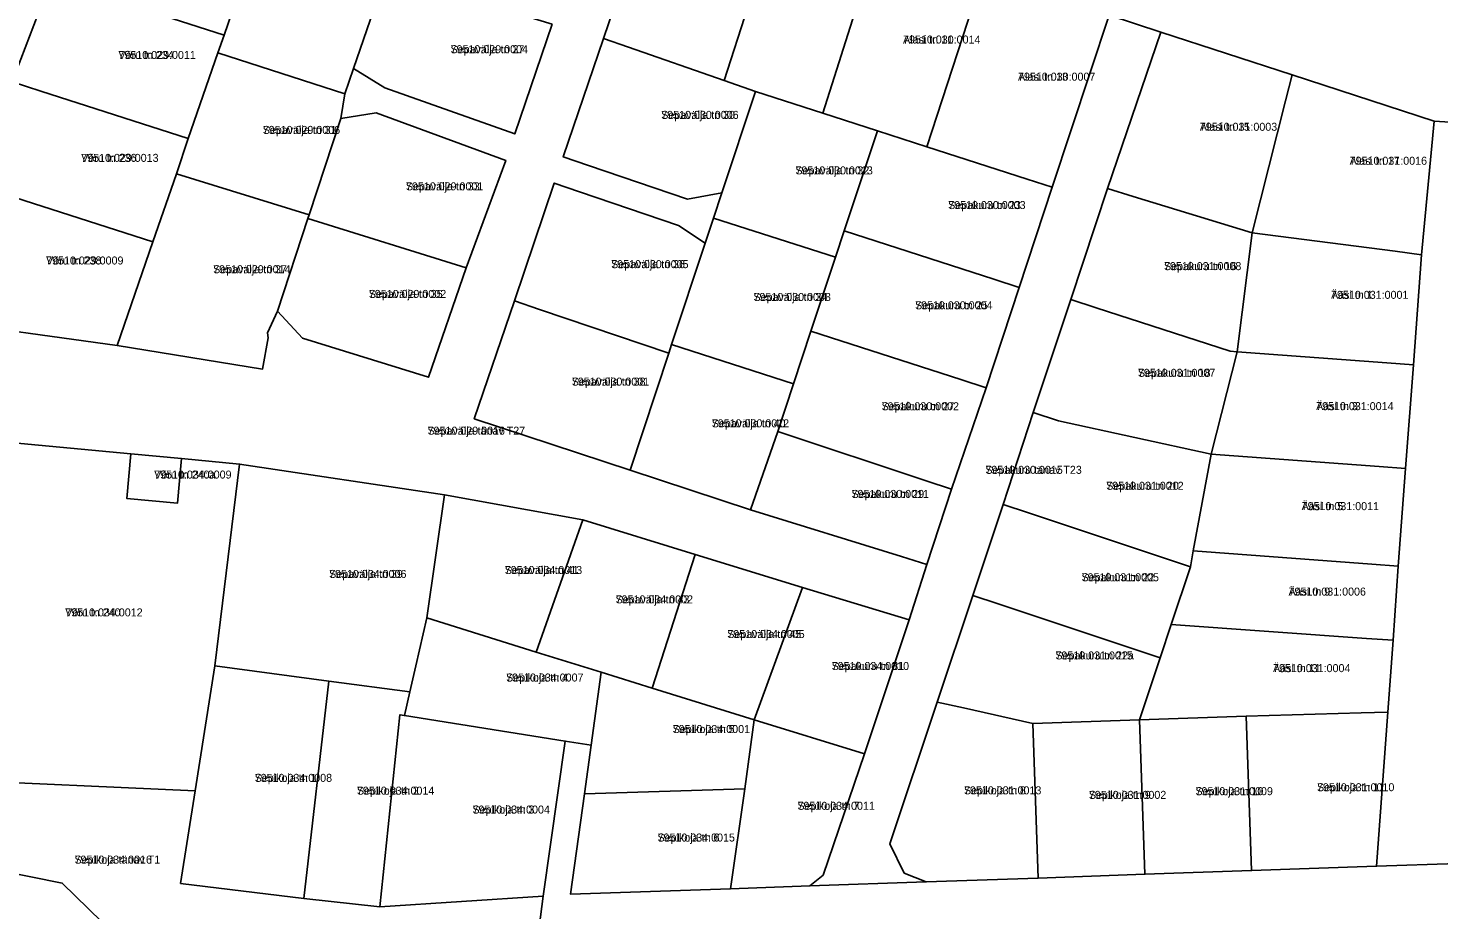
# Model space of a CAD drawing. Extents: x 643847 to 663718, y 6468443 to 6482775.
# Drawn here: x 658986.5 to 659250.8, y 6470483.5 to 6470648.8 of the extents above; entities that cross this region are included whole.
import ezdxf

# ---------------------------------------------------------------- set-up
doc = ezdxf.new("R2010")
doc.units = 0
for name, color, linetype in [('L_AADRESS', 7, 'Continuous'), ('PIIR', 7, 'Continuous'), ('TUNNUS', 7, 'Continuous')]:
    doc.layers.add(name, color=color, linetype=linetype)

msp = doc.modelspace()

# ---------------------------------------------------------------- linework, layer by layer
at = {"layer": 'PIIR'}
for points in [[(658983.22, 6470709.77), (658998.39, 6470753.53), (659003.09, 6470766.8), (659025.68, 6470759.62), (659015.04, 6470728.65), (659008.5, 6470709.6), (658997.42, 6470677.35), (658990.76, 6470657.95), (658983.48, 6470638.76)], [(659105, 6470678.48), (659094.27, 6470646.86), (659086.74, 6470624.68), (659091.47, 6470623.07), (659110.03, 6470616.76), (659116.47, 6470617.97), (659114.9, 6470613.22), (659113.33, 6470608.48), (659108.35, 6470611.83), (659089.8, 6470618.15), (659085.06, 6470619.76), (659077.57, 6470597.68), (659070.05, 6470575.58), (659074.8, 6470574.01), (659099.26, 6470565.92), (659121.81, 6470558.54), (659150.12, 6470549.77), (659154.89, 6470548.29), (659151.54, 6470537.87), (659131.55, 6470543.96), (659111.44, 6470550.11), (659090.4, 6470556.63), (659064.51, 6470561.3), (659026.08, 6470567.08), (659015.22, 6470568.11), (659005.71, 6470569), (658967.73, 6470572.59)], [(659447.49, 6470641.73), (659428.11, 6470640.56), (659397.38, 6470638.7), (659371.81, 6470637.15), (659341.17, 6470635.3), (659331.07, 6470634.69), (659305.54, 6470633.14), (659287.16, 6470632.03), (659264.11, 6470630.53), (659249.94, 6470631.4), (659223.33, 6470640.06), (659198.74, 6470648.08), (659189.03, 6470651.25)], [(658967.89, 6470594.21), (659003.14, 6470589.35), (659030.35, 6470584.86), (659031.44, 6470590.73), (659031.29, 6470591.71), (659033.18, 6470595.74), (659037.84, 6470590.71), (659061.51, 6470583.36), (659068.53, 6470603.88), (659075.95, 6470624.02), (659051.68, 6470632.94), (659045.02, 6470631.85), (659045.82, 6470636.53), (659047.45, 6470641.25), (659053.28, 6470637.66), (659077.64, 6470629), (659084.65, 6470649.54)], [(659081.79, 6470476.89), (659083, 6470486.1), (659087.11, 6470515.16), (659091.96, 6470514.39), (659090.71, 6470505.27), (659088.12, 6470486.44), (659118.09, 6470487.48), (659132.95, 6470487.99), (659154.77, 6470488.75), (659175.76, 6470489.48), (659195.75, 6470490.17), (659215.73, 6470490.87), (659239.18, 6470491.68), (659254.33, 6470492.22), (659284.28, 6470493.26), (659309.27, 6470494.13), (659340.86, 6470495.23), (659350.23, 6470495.56), (659375.22, 6470496.43), (659395.2, 6470497.12), (659432.58, 6470498.43), (659459.94, 6470507.23), (659459.22, 6470447.91)]]:
    msp.add_lwpolyline(points, dxfattribs=at)
for points in [[(659127.28, 6470671.31), (659125.75, 6470666.55), (659116.89, 6470638.99), (659098.96, 6470645.23), (659094.27, 6470646.86), (659105, 6470678.48)], [(658997.42, 6470677.35), (659002.18, 6470675.81), (659021.45, 6470669.6), (659029.82, 6470666.9), (659023.17, 6470647.5), (658995.52, 6470656.42), (658990.76, 6470657.95)], [(659145.7, 6470665.38), (659135.41, 6470632.87), (659122.74, 6470636.96), (659116.89, 6470638.99), (659125.75, 6470666.55), (659127.28, 6470671.31)], [(659022.03, 6470644.2), (659023.17, 6470647.5), (659029.82, 6470666.9), (659040.73, 6470663.4), (659053.62, 6470659.23), (659047.45, 6470641.25), (659045.82, 6470636.53)], [(659145.7, 6470665.38), (659165.44, 6470659.01), (659154.88, 6470626.58), (659145.6, 6470629.59), (659135.41, 6470632.87)], [(659084.65, 6470649.54), (659077.64, 6470629), (659053.28, 6470637.66), (659047.45, 6470641.25), (659053.62, 6470659.23), (659060.22, 6470657.14), (659079.88, 6470651.02)], [(658990.76, 6470657.95), (658995.52, 6470656.42), (659023.17, 6470647.5), (659022.03, 6470644.2), (659016.46, 6470628.13), (658988.85, 6470637.03), (658983.48, 6470638.76)], [(659189.03, 6470651.25), (659178.39, 6470619.01), (659173.67, 6470620.53), (659154.88, 6470626.58), (659165.44, 6470659.01)], [(659178.39, 6470619.01), (659189.03, 6470651.25), (659198.74, 6470648.08), (659188.75, 6470618.73), (659181.86, 6470597.93), (659174.82, 6470576.74), (659169.18, 6470559.52), (659163.48, 6470542.45), (659156.81, 6470522.48), (659147.93, 6470495.87), (659150.64, 6470490.41), (659154.77, 6470488.75), (659132.95, 6470487.99), (659135.42, 6470490.03), (659143.17, 6470512.79), (659151.54, 6470537.87), (659154.89, 6470548.29), (659159.5, 6470562.37), (659165.99, 6470581.41), (659172.19, 6470600.2)], [(659094.27, 6470646.86), (659098.96, 6470645.23), (659116.89, 6470638.99), (659122.74, 6470636.96), (659116.47, 6470617.97), (659110.03, 6470616.76), (659091.47, 6470623.07), (659086.74, 6470624.68)], [(659223.33, 6470640.06), (659222.11, 6470635.22), (659215.83, 6470610.47), (659193.53, 6470617.27), (659188.75, 6470618.73), (659198.74, 6470648.08)], [(659045.02, 6470631.85), (659039.1, 6470613.79), (659014.23, 6470621.5), (659016.46, 6470628.13), (659022.03, 6470644.2), (659045.82, 6470636.53)], [(658983.48, 6470638.76), (658988.85, 6470637.03), (659016.46, 6470628.13), (659014.23, 6470621.5), (659009.8, 6470608.74), (658982.2, 6470617.64), (658976.24, 6470619.67)], [(659223.33, 6470640.06), (659249.94, 6470631.4), (659247.61, 6470606.35), (659242.65, 6470607), (659215.83, 6470610.47), (659222.11, 6470635.22)], [(659116.47, 6470617.97), (659122.74, 6470636.96), (659135.41, 6470632.87), (659145.6, 6470629.59), (659139.37, 6470610.8), (659137.74, 6470605.86), (659114.9, 6470613.22)], [(659068.53, 6470603.88), (659038.88, 6470613.13), (659039.1, 6470613.79), (659045.02, 6470631.85), (659051.68, 6470632.94), (659075.95, 6470624.02)], [(659247.61, 6470606.35), (659249.94, 6470631.4), (659264.11, 6470630.53), (659261.82, 6470598.18), (659259.99, 6470572.23), (659287.91, 6470570.27), (659292.41, 6470568.14), (659287.49, 6470564.28), (659259.47, 6470566.26), (659257.58, 6470538.21), (659255.96, 6470515.13), (659254.33, 6470492.22), (659239.18, 6470491.68), (659241.28, 6470520.58), (659242.26, 6470534.06), (659243.24, 6470547.93), (659244.61, 6470566.23), (659246.06, 6470585.67)], [(659178.39, 6470619.01), (659172.19, 6470600.2), (659167.45, 6470601.73), (659139.37, 6470610.8), (659145.6, 6470629.59), (659154.88, 6470626.58), (659173.67, 6470620.53)], [(658976.24, 6470619.67), (658982.2, 6470617.64), (659009.8, 6470608.74), (659003.14, 6470589.35), (658967.89, 6470594.21)], [(659031.44, 6470590.73), (659030.35, 6470584.86), (659003.14, 6470589.35), (659009.8, 6470608.74), (659014.23, 6470621.5), (659039.1, 6470613.79), (659038.88, 6470613.13), (659033.18, 6470595.74), (659031.29, 6470591.71)], [(659085.06, 6470619.76), (659089.8, 6470618.15), (659108.35, 6470611.83), (659113.33, 6470608.48), (659107.04, 6470589.49), (659106.5, 6470587.87), (659082.29, 6470596.08), (659077.57, 6470597.68)], [(659188.75, 6470618.73), (659193.53, 6470617.27), (659215.83, 6470610.47), (659213.03, 6470588.16), (659211.73, 6470588.25), (659186.61, 6470596.39), (659181.86, 6470597.93)], [(659061.51, 6470583.36), (659037.84, 6470590.71), (659033.18, 6470595.74), (659038.88, 6470613.13), (659068.53, 6470603.88)], [(659137.74, 6470605.86), (659133.15, 6470591.99), (659129.89, 6470582.12), (659107.04, 6470589.49), (659113.33, 6470608.48), (659114.9, 6470613.22)], [(659165.99, 6470581.41), (659161.24, 6470582.94), (659133.15, 6470591.99), (659137.74, 6470605.86), (659139.37, 6470610.8), (659167.45, 6470601.73), (659172.19, 6470600.2)], [(659246.06, 6470585.67), (659241.08, 6470586.05), (659213.03, 6470588.16), (659215.83, 6470610.47), (659242.65, 6470607), (659247.61, 6470606.35)], [(659077.57, 6470597.68), (659082.29, 6470596.08), (659106.5, 6470587.87), (659099.26, 6470565.92), (659074.8, 6470574.01), (659070.05, 6470575.58)], [(659181.86, 6470597.93), (659186.61, 6470596.39), (659211.73, 6470588.25), (659213.03, 6470588.16), (659208.16, 6470568.96), (659179.58, 6470575.22), (659174.82, 6470576.74)], [(659159.5, 6470562.37), (659154.77, 6470563.96), (659126.94, 6470573.19), (659129.89, 6470582.12), (659133.15, 6470591.99), (659161.24, 6470582.94), (659165.99, 6470581.41)], [(659099.26, 6470565.92), (659106.5, 6470587.87), (659107.04, 6470589.49), (659129.89, 6470582.12), (659126.94, 6470573.19), (659121.81, 6470558.54)], [(659244.61, 6470566.23), (659239.62, 6470566.61), (659208.16, 6470568.96), (659213.03, 6470588.16), (659241.08, 6470586.05), (659246.06, 6470585.67)], [(659174.82, 6470576.74), (659179.58, 6470575.22), (659208.16, 6470568.96), (659204.81, 6470550.81), (659204.27, 6470547.8), (659173.92, 6470557.93), (659169.18, 6470559.52)], [(659005.71, 6470569), (659004.92, 6470560.64), (659014.43, 6470559.74), (659015.22, 6470568.11), (659026.08, 6470567.08), (659021.44, 6470529.27), (659017.75, 6470505.82), (658970.5, 6470507.92), (658960.73, 6470525.08), (658967.73, 6470572.59)], [(659154.77, 6470563.96), (659159.5, 6470562.37), (659154.89, 6470548.29), (659150.12, 6470549.77), (659121.81, 6470558.54), (659126.94, 6470573.19)], [(659005.71, 6470569), (659015.22, 6470568.11), (659014.43, 6470559.74), (659004.92, 6470560.64)], [(659064.51, 6470561.3), (659061.15, 6470538.25), (659059.11, 6470529.27), (659058.01, 6470524.4), (659042.81, 6470526.38), (659021.44, 6470529.27), (659026.08, 6470567.08)], [(659243.24, 6470547.93), (659238.25, 6470548.31), (659204.81, 6470550.81), (659208.16, 6470568.96), (659239.62, 6470566.61), (659244.61, 6470566.23)], [(659090.4, 6470556.63), (659081.67, 6470531.85), (659061.15, 6470538.25), (659064.51, 6470561.3)], [(659169.18, 6470559.52), (659173.92, 6470557.93), (659204.27, 6470547.8), (659200.67, 6470537.01), (659198.58, 6470530.73), (659168.22, 6470540.86), (659163.48, 6470542.45)], [(659103.42, 6470525.07), (659093.86, 6470528.05), (659081.67, 6470531.85), (659090.4, 6470556.63), (659111.44, 6470550.11)], [(659242.26, 6470534.06), (659237.28, 6470534.41), (659200.67, 6470537.01), (659204.27, 6470547.8), (659204.81, 6470550.81), (659238.25, 6470548.31), (659243.24, 6470547.93)], [(659131.55, 6470543.96), (659122.54, 6470519.11), (659103.42, 6470525.07), (659111.44, 6470550.11)], [(659143.17, 6470512.79), (659122.54, 6470519.11), (659131.55, 6470543.96), (659151.54, 6470537.87)], [(659163.48, 6470542.45), (659168.22, 6470540.86), (659198.58, 6470530.73), (659194.74, 6470519.15), (659174.75, 6470518.46), (659161.72, 6470521.38), (659156.81, 6470522.48)], [(659058.01, 6470524.4), (659059.11, 6470529.27), (659061.15, 6470538.25), (659081.67, 6470531.85), (659093.86, 6470528.05), (659091.96, 6470514.39), (659087.11, 6470515.16), (659056.98, 6470519.94)], [(659241.28, 6470520.58), (659236.28, 6470520.44), (659214.73, 6470519.85), (659194.74, 6470519.15), (659198.58, 6470530.73), (659200.67, 6470537.01), (659237.28, 6470534.41), (659242.26, 6470534.06)], [(659015.01, 6470488.43), (659017.75, 6470505.82), (659021.44, 6470529.27), (659042.81, 6470526.38), (659038.14, 6470485.66)], [(659091.96, 6470514.39), (659093.86, 6470528.05), (659103.42, 6470525.07), (659122.54, 6470519.11), (659120.75, 6470506.2), (659090.71, 6470505.27)], [(659052.34, 6470484.05), (659038.14, 6470485.66), (659042.81, 6470526.38), (659058.01, 6470524.4), (659056.98, 6470519.94), (659056.12, 6470520.1)], [(659156.81, 6470522.48), (659161.72, 6470521.38), (659174.75, 6470518.46), (659175.76, 6470489.48), (659154.77, 6470488.75), (659150.64, 6470490.41), (659147.93, 6470495.87)], [(659052.34, 6470484.05), (659056.12, 6470520.1), (659056.98, 6470519.94), (659087.11, 6470515.16), (659083, 6470486.1)], [(659118.09, 6470487.48), (659120.75, 6470506.2), (659122.54, 6470519.11), (659143.17, 6470512.79), (659135.42, 6470490.03), (659132.95, 6470487.99)], [(659175.76, 6470489.48), (659174.75, 6470518.46), (659194.74, 6470519.15), (659195.75, 6470490.17)], [(659195.75, 6470490.17), (659194.74, 6470519.15), (659214.73, 6470519.85), (659215.73, 6470490.87)], [(659215.73, 6470490.87), (659214.73, 6470519.85), (659236.28, 6470520.44), (659241.28, 6470520.58), (659239.18, 6470491.68)], [(659015.01, 6470488.43), (659038.14, 6470485.66), (659052.34, 6470484.05), (659083, 6470486.1), (659081.79, 6470476.89), (659005.22, 6470476.43), (658992.85, 6470488.52), (658968.33, 6470493.45), (658970.5, 6470507.92), (659017.75, 6470505.82)], [(659088.12, 6470486.44), (659090.71, 6470505.27), (659120.75, 6470506.2), (659118.09, 6470487.48)], [(658959.37, 6470433.88), (658968.33, 6470493.45), (658992.85, 6470488.52), (659005.22, 6470476.43), (659081.79, 6470476.89), (659237.97, 6470480.8), (659341.6, 6470483.49), (659435.26, 6470485.42), (659445.54, 6470442.82), (659306.37, 6470438.41), (659236.84, 6470436.4), (659236.78, 6470438.82), (659054.01, 6470435.59), (659039.47, 6470435.3)]]:
    msp.add_lwpolyline(points, close=True, dxfattribs=at)

# ---------------------------------------------------------------- texts
at = {"layer": 'L_AADRESS'}
for s, p in [('Alasi tn 11', (659150.42, 6470645.94)), ('Võru tn 234', (659003.37, 6470643.04)), ('Sepavälja tn 27', (659065.62, 6470644.12)), ('Alasi tn 13', (659171.96, 6470638.97)), ('Sepavälja tn 30', (659105.1, 6470631.81)), ('Sepavälja tn 31', (659030.42, 6470628.99)), ('Alasi tn 15', (659206.04, 6470629.58)), ('Võru tn 236', (658996.39, 6470623.75)), ('Alasi tn 17', (659234.12, 6470623.21)), ('Sepavälja tn 32', (659130.25, 6470621.4)), ('Sepavälja tn 33', (659057.25, 6470618.41)), ('Sepakuru tn 23', (659158.88, 6470614.9)), ('Võru tn 238', (658989.81, 6470604.51)), ('Sepavälja tn 37', (659021.12, 6470602.87)), ('Sepavälja tn 36', (659095.72, 6470603.82)), ('Sepakuru tn 16', (659199.32, 6470603.45)), ('Sepavälja tn 35', (659050.3, 6470598.24)), ('Sepavälja tn 34', (659122.39, 6470597.67)), ('Ääsi tn 1', (659230.63, 6470598.07)), ('Sepakuru tn 25', (659152.68, 6470596.11)), ('Sepavälja tn 38', (659088.33, 6470581.8)), ('Sepakuru tn 18', (659194.44, 6470583.45)), ('Sepakuru tn 27', (659146.4, 6470577.18)), ('Ääsi tn 3', (659227.84, 6470577.2)), ('Sepavälja tn 40', (659114.57, 6470573.98)), ('Sepavälja tänav T27', (659061.31, 6470572.6)), ('Sepakuru tänav T23', (659165.85, 6470565.26)), ('Võru tn 240a', (659010.07, 6470564.37)), ('Sepakuru tn 29', (659140.77, 6470560.74)), ('Sepakuru tn 20', (659188.5, 6470562.27)), ('Ääsi tn 5', (659225.12, 6470558.45)), ('Sepavälja tn 39', (659042.85, 6470545.74)), ('Sepavälja tn 41', (659075.77, 6470546.48)), ('Sepakuru tn 22', (659183.88, 6470545.12)), ('Ääsi tn 9', (659222.67, 6470542.43)), ('Sepavälja tn 43', (659096.55, 6470540.97)), ('Võru tn 240', (658993.4, 6470538.53)), ('Sepavälja tn 45', (659117.48, 6470534.47)), ('Sepakuru tn 31', (659137.04, 6470528.48)), ('Sepakuru tn 22a', (659178.98, 6470530.46)), ('Ääsi tn 11', (659219.76, 6470528.08)), ('Sepikoja tn 4', (659076.03, 6470526.32)), ('Sepikoja tn 5', (659107.24, 6470516.66)), ('Sepikoja tn 1', (659028.91, 6470507.51)), ('Sepikoja tn 2', (659048.07, 6470505.11)), ('Sepikoja tn 8', (659161.84, 6470505.17)), ('Sepikoja tn 9', (659185.25, 6470504.32)), ('Sepikoja tn 10', (659205.23, 6470505.01)), ('Sepikoja tn 11', (659228, 6470505.75)), ('Sepikoja tn 7', (659130.63, 6470502.27)), ('Sepikoja tn 3', (659069.73, 6470501.57)), ('Sepikoja tn 6', (659104.41, 6470496.32)), ('Sepikoja tänav T1', (658995.14, 6470492.18))]:
    msp.add_text(s, height=1.5, dxfattribs=at).set_placement(p)
at = {"layer": 'TUNNUS'}
for s, p in [('79510:030:0014', (659150.42, 6470645.94)), ('79510:029:0011', (659003.37, 6470643.04)), ('79510:029:0004', (659065.62, 6470644.12)), ('79510:030:0007', (659171.96, 6470638.97)), ('79510:030:0006', (659105.1, 6470631.81)), ('79510:029:0006', (659030.42, 6470628.99)), ('79510:031:0003', (659206.04, 6470629.58)), ('79510:029:0013', (658996.39, 6470623.75)), ('79510:030:0013', (659130.25, 6470621.4)), ('79510:031:0016', (659234.12, 6470623.21)), ('79510:029:0001', (659057.25, 6470618.41)), ('79510:030:0003', (659158.88, 6470614.9)), ('79510:029:0009', (658989.81, 6470604.51)), ('79510:029:0014', (659021.12, 6470602.87)), ('79510:030:0005', (659095.72, 6470603.82)), ('79510:031:0008', (659199.32, 6470603.45)), ('79510:029:0002', (659050.3, 6470598.24)), ('79510:030:0008', (659122.39, 6470597.67)), ('79510:031:0001', (659230.63, 6470598.07)), ('79510:030:0004', (659152.68, 6470596.11)), ('79510:030:0001', (659088.33, 6470581.8)), ('79510:031:0007', (659194.44, 6470583.45)), ('79510:030:0002', (659146.4, 6470577.18)), ('79510:031:0014', (659227.84, 6470577.2)), ('79510:030:0012', (659114.57, 6470573.98)), ('79510:029:0016', (659061.31, 6470572.6)), ('79510:030:0015', (659165.85, 6470565.26)), ('79510:034:0009', (659010.07, 6470564.37)), ('79510:030:0011', (659140.77, 6470560.74)), ('79510:031:0012', (659188.5, 6470562.27)), ('79510:031:0011', (659225.12, 6470558.45)), ('79510:034:0006', (659042.85, 6470545.74)), ('79510:034:0013', (659075.77, 6470546.48)), ('79510:031:0005', (659183.88, 6470545.12)), ('79510:031:0006', (659222.67, 6470542.43)), ('79510:034:0002', (659096.55, 6470540.97)), ('79510:034:0012', (658993.4, 6470538.53)), ('79510:034:0005', (659117.48, 6470534.47)), ('79510:034:0010', (659137.04, 6470528.48)), ('79510:031:0015', (659178.98, 6470530.46)), ('79510:031:0004', (659219.76, 6470528.08)), ('79510:034:0007', (659076.03, 6470526.32)), ('79510:034:0001', (659107.24, 6470516.66)), ('79510:034:0008', (659028.91, 6470507.51)), ('79510:034:0014', (659048.07, 6470505.11)), ('79510:031:0013', (659161.84, 6470505.17)), ('79510:031:0002', (659185.25, 6470504.32)), ('79510:031:0009', (659205.23, 6470505.01)), ('79510:031:0010', (659228, 6470505.75)), ('79510:034:0011', (659130.63, 6470502.27)), ('79510:034:0004', (659069.73, 6470501.57)), ('79510:034:0015', (659104.41, 6470496.32)), ('79510:034:0016', (658995.14, 6470492.18))]:
    msp.add_text(s, height=1.5, dxfattribs=at).set_placement(p)

doc.saveas('drawing.dxf')
